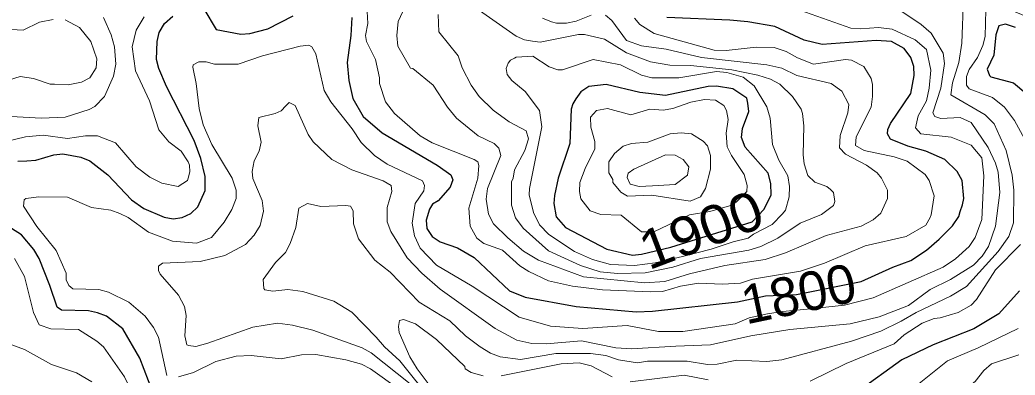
# Model space of a CAD drawing. Extents: x 423 to 448.8, y 7456.3 to 7484.
# Drawn here: x 440.811 to 442.862, y 7479.891 to 7480.624 of the extents above; entities that cross this region are included whole.
import ezdxf
from ezdxf.enums import TextEntityAlignment as Align

# ---------------------------------------------------------------- set-up
doc = ezdxf.new("R2010")
doc.units = 0
doc.header["$LTSCALE"] = 0.032
doc.layers.add('1', color=7, linetype='Continuous', lineweight=25)
doc.layers.add('2', color=7, linetype='Continuous', lineweight=13)
doc.layers.add('61', color=7, linetype='Continuous')

msp = doc.modelspace()

# ---------------------------------------------------------------- linework, layer by layer
at = {"layer": '1'}
for points in [[(441.1903, 7480.6468), (441.2158, 7480.6035), (441.2661, 7480.5942), (441.2846, 7480.5958), (441.3218, 7480.6051), (441.3744, 7480.6321)], [(440.8995, 7480.3475), (440.9366, 7480.3406), (440.9552, 7480.3328), (440.9923, 7480.3042), (441.041, 7480.2524), (441.0665, 7480.2346), (441.1083, 7480.2168), (441.1269, 7480.2137), (441.1454, 7480.216), (441.1632, 7480.2245), (441.1779, 7480.2384), (441.1926, 7480.2717), (441.1926, 7480.3004), (441.1841, 7480.3375), (441.1702, 7480.3746), (441.1129, 7480.486), (441.0975, 7480.5231), (441.0928, 7480.5417), (441.0936, 7480.5788), (441.0982, 7480.5974), (441.109, 7480.6159), (441.1261, 7480.6314)], [(441.495, 7480.6283), (441.4934, 7480.5912), (441.4857, 7480.5355), (441.4888, 7480.4984), (441.4973, 7480.4612), (441.5182, 7480.4241), (441.5577, 7480.3908), (441.6714, 7480.3243), (441.6899, 7480.3112), (441.6993, 7480.3044), (441.7031, 7480.2941), (441.6981, 7480.2784), (441.6729, 7480.2508), (441.6613, 7480.2439), (441.6551, 7480.233), (441.6481, 7480.2106), (441.6497, 7480.1936), (441.6605, 7480.1766), (441.6776, 7480.1658), (441.7131, 7480.1534), (441.7472, 7480.1333), (441.8199, 7480.0652), (441.8524, 7480.0521), (441.9576, 7480.0327), (442.0813, 7480.0219), (442.1153, 7480.0227), (442.2901, 7480.042), (442.3479, 7480.0544), (442.4122, 7480.0573), (442.5453, 7480.0844), (442.6104, 7480.1139), (442.6475, 7480.1271), (442.68, 7480.1487), (442.7063, 7480.1712), (442.7333, 7480.199), (442.7465, 7480.2184), (442.7496, 7480.2284), (442.754, 7480.2425), (442.7565, 7480.2555), (442.7534, 7480.2926), (442.7434, 7480.3112), (442.7178, 7480.3359), (442.6784, 7480.3529), (442.6413, 7480.363), (442.6057, 7480.3777), (442.5995, 7480.3885), (442.6003, 7480.3978), (442.6057, 7480.4101), (442.6475, 7480.4721), (442.6544, 7480.5092), (442.6537, 7480.5277), (442.6475, 7480.5463), (442.6335, 7480.5649), (442.608, 7480.5788), (442.5763, 7480.5811), (442.4649, 7480.5726), (442.4278, 7480.5819), (442.3675, 7480.6097), (442.3118, 7480.6198), (442.2747, 7480.6229), (442.1447, 7480.6283)], [(442.8633, 7480.6082), (442.8424, 7480.6151), (442.8292, 7480.6112), (442.823, 7480.5927), (442.8184, 7480.551), (442.8052, 7480.5223), (442.8099, 7480.5092), (442.8122, 7480.5061), (442.8594, 7480.4937), (442.8849, 7480.4728)], [(440.8067, 7480.332), (440.8252, 7480.3328), (440.8438, 7480.3344), (440.8809, 7480.3452), (440.8995, 7480.3475)], [(441.0851, 7479.8556), (441.058, 7479.926), (441.0232, 7479.9863), (440.9892, 7480.0126), (440.9706, 7480.0196), (440.9521, 7480.0234), (440.8964, 7480.025), (440.8879, 7480.0311), (440.8724, 7480.076), (440.8507, 7480.1317), (440.8399, 7480.1503), (440.8144, 7480.1804), (440.7084, 7480.2469)], [(442.8718, 7480.0652), (442.8292, 7480.0173), (442.7774, 7479.9863), (442.6939, 7479.9538), (442.6289, 7479.9229), (442.5376, 7479.8564)]]:
    msp.add_lwpolyline(points, dxfattribs=at)
msp.add_lwpolyline([(442.3063, 7480.3614), (442.2986, 7480.3808), (442.3002, 7480.3994), (442.3133, 7480.4349), (442.3118, 7480.452), (442.3095, 7480.462), (442.2808, 7480.4813), (442.2468, 7480.4867), (442.2298, 7480.486), (442.1416, 7480.4674), (442.089, 7480.4736), (442.0194, 7480.4906), (441.9839, 7480.486), (441.9676, 7480.4751), (441.9571, 7480.4606), (441.9506, 7480.4504), (441.9475, 7480.4395), (441.9444, 7480.3684), (441.9204, 7480.2973), (441.9127, 7480.2617), (441.9119, 7480.2447), (441.9165, 7480.2176), (441.9359, 7480.1952), (442.021, 7480.1511), (442.0736, 7480.1387), (442.0921, 7480.1402), (442.153, 7480.1548), (442.3204, 7480.2069), (442.345, 7480.2336), (442.3597, 7480.2632), (442.359, 7480.2864), (442.3535, 7480.3073)], close=True, dxfattribs=at)
at = {"layer": '2'}
for points in [[(440.662, 7480.7002), (440.6597, 7480.585), (440.6628, 7480.5571), (440.6736, 7480.5308), (440.6937, 7480.503), (440.7046, 7480.4991), (440.7184, 7480.4883), (440.7355, 7480.4844), (440.7618, 7480.4883), (440.7788, 7480.4968), (440.8113, 7480.5068), (440.8391, 7480.503), (440.8732, 7480.4914), (440.8825, 7480.4914), (440.9103, 7480.4898), (440.9381, 7480.4953), (440.9551, 7480.5045), (440.9683, 7480.5247), (440.9698, 7480.5432), (440.9574, 7480.5788), (440.9335, 7480.6081), (440.9041, 7480.6237)], [(440.8794, 7480.6244), (440.8515, 7480.619), (440.8175, 7480.6028), (440.7927, 7480.6035), (440.7734, 7480.6159), (440.7316, 7480.6855)], [(441.9158, 7479.9353), (441.987, 7479.9353), (442.0186, 7479.9314), (442.0449, 7479.9229), (442.0844, 7479.9167), (442.1045, 7479.9198), (442.1865, 7479.9198), (442.2283, 7479.9128), (442.2484, 7479.9136), (442.2886, 7479.9221), (442.3505, 7479.919), (442.3814, 7479.9229), (442.5253, 7479.9608), (442.5856, 7479.9817), (442.6274, 7480.0025), (442.6583, 7480.0204), (442.7295, 7480.0536), (442.762, 7480.0737), (442.8277, 7480.1457), (442.8493, 7480.1766), (442.8594, 7480.2052), (442.8602, 7480.2725), (442.8563, 7480.3034), (442.8439, 7480.3545), (442.8192, 7480.4094), (442.8006, 7480.4279), (442.7302, 7480.4689), (442.7333, 7480.4937), (442.7465, 7480.5355), (442.7527, 7480.5757), (442.7558, 7480.6685)], [(441.5167, 7479.9476), (441.4146, 7479.984), (441.3728, 7479.994), (441.3419, 7479.9979), (441.2908, 7479.9902), (441.198, 7479.9569), (441.1733, 7479.9499), (441.1586, 7479.9522), (441.1547, 7479.9538), (441.1508, 7479.9724), (441.1539, 7480.0142), (441.1501, 7480.0327), (441.1377, 7480.0559), (441.0998, 7480.0992), (441.0967, 7480.107), (441.0967, 7480.1155), (441.1052, 7480.1217), (441.1826, 7480.1255), (441.2336, 7480.1379), (441.2761, 7480.1603), (441.2939, 7480.1797), (441.3063, 7480.1998), (441.3132, 7480.2292), (441.3101, 7480.2509), (441.2908, 7480.2965), (441.29, 7480.3112), (441.2939, 7480.3328), (441.304, 7480.3529), (441.3086, 7480.3715), (441.3017, 7480.4055), (441.3032, 7480.4226), (441.3372, 7480.4303), (441.3496, 7480.4364), (441.3589, 7480.4465), (441.3658, 7480.4535), (441.3782, 7480.4473), (441.4053, 7480.387), (441.4153, 7480.3723), (441.454, 7480.3359), (441.495, 7480.3143), (441.56, 7480.2918), (441.5762, 7480.2818), (441.5778, 7480.2694), (441.5677, 7480.2369), (441.5677, 7480.2075), (441.5755, 7480.1874), (441.6095, 7480.1332), (441.6396, 7480.1015), (441.6776, 7480.0683), (441.7905, 7479.9871), (441.8354, 7479.9631), (441.8663, 7479.9561), (441.8957, 7479.9554), (441.9684, 7479.9616), (442.0395, 7479.9476), (442.072, 7479.9453), (442.1633, 7479.9507), (442.2345, 7479.9538), (442.318, 7479.9724), (442.3984, 7479.9848), (442.5222, 7479.9971), (442.5825, 7480.0111), (442.6428, 7480.0343), (442.6877, 7480.0675), (442.7295, 7480.0884), (442.7766, 7480.1178), (442.7944, 7480.1364), (442.8076, 7480.1565), (442.8223, 7480.1983), (442.8308, 7480.2679), (442.8277, 7480.3096), (442.8223, 7480.3282), (442.8068, 7480.3607), (442.772, 7480.4117), (442.7496, 7480.4226), (442.7094, 7480.4202), (442.6969, 7480.4241), (442.6931, 7480.4318), (442.7094, 7480.4829), (442.7171, 7480.5339), (442.714, 7480.5548), (442.6892, 7480.5966), (442.6691, 7480.6144), (442.598, 7480.6615)], [(441.6049, 7480.6515), (441.5909, 7480.6206), (441.5878, 7480.5912), (441.5901, 7480.5695), (441.6164, 7480.5239), (441.6211, 7480.5231), (441.6629, 7480.489), (441.6922, 7480.4434), (441.7108, 7480.421), (441.7557, 7480.3846), (441.7889, 7480.3684), (441.7982, 7480.3591), (441.8021, 7480.3437), (441.775, 7480.2756), (441.7719, 7480.2539), (441.7766, 7480.223), (441.7874, 7480.2029), (441.8167, 7480.1743), (441.8492, 7480.1464), (441.8802, 7480.1278), (441.973, 7480.0938), (442.0983, 7480.0814), (442.1401, 7480.0838), (442.1911, 7480.1), (442.2638, 7480.117), (442.3474, 7480.1294), (442.3892, 7480.1433), (442.4727, 7480.1789), (442.5454, 7480.1982), (442.5701, 7480.2114), (442.5856, 7480.2253), (442.5995, 7480.2555), (442.5995, 7480.2725), (442.5872, 7480.2973), (442.5779, 7480.3081), (442.5562, 7480.3243), (442.5129, 7480.3468), (442.5005, 7480.3599), (442.5021, 7480.3854), (442.5175, 7480.4318), (442.5198, 7480.4489), (442.5052, 7480.4767), (442.4835, 7480.4922), (442.4124, 7480.5092), (442.3814, 7480.5238), (442.3505, 7480.5308), (442.2159, 7480.5463), (442.1432, 7480.5633), (442.0921, 7480.5703), (442.0612, 7480.5811), (442.031, 7480.6221), (442.0179, 7480.6337)], [(441.6729, 7480.6345), (441.6744, 7480.5989), (441.7147, 7480.5494), (441.7224, 7480.5247), (441.741, 7480.4891), (441.758, 7480.4659), (441.7866, 7480.4372), (441.8198, 7480.4133), (441.8547, 7480.3947), (441.8593, 7480.3784), (441.8516, 7480.3545), (441.8307, 7480.3143), (441.8276, 7480.2973), (441.8245, 7480.2895), (441.8245, 7480.2416), (441.8323, 7480.2153), (441.8485, 7480.1944), (441.9003, 7480.1472), (441.9668, 7480.117), (442.0071, 7480.1039), (442.0426, 7480.1008), (442.0999, 7480.1023), (442.1571, 7480.1139), (442.2143, 7480.1317), (442.3134, 7480.1487), (442.3381, 7480.1564), (442.3737, 7480.1735), (442.4193, 7480.2044), (442.4634, 7480.2222), (442.4881, 7480.2408), (442.4912, 7480.2493), (442.4881, 7480.2679), (442.4819, 7480.2741), (442.4742, 7480.2802), (442.4494, 7480.2887), (442.4355, 7480.3026), (442.4278, 7480.3266), (442.4255, 7480.3452), (442.427, 7480.4055), (442.4239, 7480.4303), (442.4216, 7480.4396), (442.4038, 7480.4659), (442.3775, 7480.4914), (442.3582, 7480.5014), (442.3319, 7480.5099), (442.2785, 7480.5206), (442.1933, 7480.5297), (442.1509, 7480.53), (442.1107, 7480.537), (442.0612, 7480.5556), (442.0163, 7480.5842), (441.9746, 7480.5935), (441.9622, 7480.5935), (441.8833, 7480.578), (441.8678, 7480.5795), (441.8508, 7480.5826), (441.8338, 7480.5904), (441.7518, 7480.6476)], [(442.9151, 7480.6182), (442.8416, 7480.6492), (442.8254, 7480.6546), (442.8076, 7480.653), (442.8021, 7480.6445), (442.8006, 7480.5896), (442.796, 7480.5711), (442.7852, 7480.5463), (442.7681, 7480.5216), (442.762, 7480.5068), (442.762, 7480.4891), (442.7681, 7480.4813), (442.8161, 7480.4635), (442.8409, 7480.4434), (442.861, 7480.4164), (442.895, 7480.3545)], [(440.785, 7480.3738), (440.8221, 7480.3823), (440.8592, 7480.3862), (440.9087, 7480.3792), (440.9459, 7480.3846), (440.9706, 7480.3846), (441.0078, 7480.37), (441.0503, 7480.3205), (441.0789, 7480.2995), (441.1037, 7480.2872), (441.1369, 7480.2802), (441.1562, 7480.2926), (441.158, 7480.2973), (441.1614, 7480.3102), (441.1605, 7480.324), (441.1578, 7480.3312), (441.1431, 7480.3529), (441.1176, 7480.3723), (441.0975, 7480.397), (441.0781, 7480.4566), (441.0495, 7480.5185), (441.0425, 7480.568), (441.0503, 7480.6027), (441.0673, 7480.6298)], [(440.7927, 7480.4241), (440.8546, 7480.421), (440.9041, 7480.4233), (440.9536, 7480.4388), (440.9652, 7480.445), (440.9853, 7480.4658), (441.0039, 7480.5076), (441.0085, 7480.5324), (441.0062, 7480.568), (440.9992, 7480.5927), (440.983, 7480.6283)], [(441.5267, 7480.6407), (441.5283, 7480.6159), (441.5236, 7480.5912), (441.5252, 7480.5788), (441.5437, 7480.5417), (441.5523, 7480.5045), (441.5523, 7480.4922), (441.5646, 7480.455), (441.5832, 7480.4303), (441.6358, 7480.3846), (441.6606, 7480.37), (441.7472, 7480.3359), (441.7549, 7480.3312), (441.7572, 7480.3235), (441.7549, 7480.2973), (441.7363, 7480.2354), (441.7394, 7480.1983), (441.7526, 7480.1735), (441.7673, 7480.1627), (441.806, 7480.1487), (441.8415, 7480.1162), (441.8601, 7480.1046), (441.9003, 7480.0853), (441.9498, 7480.0745), (442.0117, 7480.0668), (442.1107, 7480.0629), (442.1355, 7480.0637), (442.1726, 7480.0745)], [(441.9885, 7480.6337), (441.9576, 7480.6213), (441.9374, 7480.6167), (441.9173, 7480.6167), (441.9065, 7480.6198), (441.8879, 7480.6275)], [(442.1726, 7480.0745), (442.2097, 7480.0807), (442.2592, 7480.0783), (442.2963, 7480.0807), (442.3211, 7480.0892), (442.4201, 7480.1054), (442.4696, 7480.1217), (442.5531, 7480.158), (442.6382, 7480.1766), (442.6784, 7480.2005), (442.6873, 7480.2158), (442.6892, 7480.2215), (442.6954, 7480.2609), (442.6854, 7480.2926), (442.6768, 7480.305), (442.6397, 7480.332), (442.6135, 7480.3413), (442.5516, 7480.3545), (442.5338, 7480.3645), (442.5346, 7480.3823), (442.5655, 7480.4434), (442.5686, 7480.4659), (442.5686, 7480.4906), (442.5655, 7480.503), (442.5508, 7480.5277), (442.5253, 7480.5409), (442.5129, 7480.5417), (442.4471, 7480.5324), (442.4139, 7480.5455), (442.3907, 7480.5587), (442.3659, 7480.5664), (442.3288, 7480.5672), (442.2669, 7480.5602), (442.2422, 7480.561), (442.1184, 7480.5958), (442.089, 7480.6143), (442.0782, 7480.6275)], [(442.2854, 7479.9971), (442.314, 7480.0091), (442.3518, 7480.0174), (442.3829, 7480.0225), (442.4341, 7480.0274), (442.5106, 7480.035), (442.5701, 7480.0505), (442.714, 7480.1139), (442.7395, 7480.1309), (442.7681, 7480.1564), (442.7805, 7480.1751), (442.7936, 7480.2122), (442.7983, 7480.3019), (442.7936, 7480.339), (442.772, 7480.3653), (442.731, 7480.3815), (442.6683, 7480.3885), (442.6575, 7480.4009), (442.6629, 7480.4257), (442.68, 7480.4566), (442.6854, 7480.4829), (442.6885, 7480.52), (442.68, 7480.5625), (442.6568, 7480.5826), (442.6088, 7480.6043), (442.581, 7480.6082), (442.5438, 7480.6051), (442.5237, 7480.6066), (442.4185, 7480.6438)], [(441.1137, 7479.8904), (441.0967, 7479.9693), (441.0866, 7479.9894), (441.0688, 7480.0126), (441.0356, 7480.0412), (440.9938, 7480.0621), (440.9737, 7480.0675), (440.9203, 7480.0691), (440.9118, 7480.076), (440.9065, 7480.0874), (440.9064, 7480.1015), (440.8855, 7480.148), (440.8461, 7480.1975), (440.8182, 7480.2392), (440.8198, 7480.2524), (440.8229, 7480.2555), (440.85, 7480.2586), (440.9087, 7480.2578), (440.9582, 7480.2369), (440.9985, 7480.2315), (441.017, 7480.2245), (441.034, 7480.216), (441.0758, 7480.1859), (441.1253, 7480.1673), (441.1748, 7480.1634), (441.2057, 7480.175), (441.232, 7480.2067), (441.2475, 7480.2323), (441.2568, 7480.2555), (441.2568, 7480.2725), (441.2483, 7480.2973), (441.2065, 7480.3669), (441.1887, 7480.4071), (441.1802, 7480.4411), (441.174, 7480.4922), (441.1671, 7480.5262), (441.1678, 7480.5308), (441.1795, 7480.537), (441.1949, 7480.537), (441.2119, 7480.5324), (441.2606, 7480.5324), (441.3109, 7480.5494), (441.389, 7480.5695), (441.4068, 7480.5718), (441.413, 7480.5679), (441.4207, 7480.554), (441.4378, 7480.4782), (441.4517, 7480.455), (441.4958, 7480.3993), (441.5143, 7480.3707), (441.5422, 7480.3437), (441.5677, 7480.3258), (441.6412, 7480.2918), (441.6451, 7480.2822), (441.6435, 7480.271), (441.6257, 7480.2447), (441.6195, 7480.2044), (441.6211, 7480.1967), (441.6242, 7480.1781), (441.6358, 7480.1526), (441.6698, 7480.1178), (441.7433, 7480.0745), (441.8399, 7480.0103), (441.905, 7479.9917), (441.9715, 7479.9871), (442.0628, 7479.9933), (442.1277, 7479.9809), (442.1772, 7479.9809), (442.2854, 7479.9971)], [(441.6609, 7479.8372), (441.594, 7479.9206), (441.5623, 7479.9492), (441.5453, 7479.9693), (441.495, 7480.0211), (441.4579, 7480.0436), (441.3945, 7480.0637), (441.3635, 7480.0675), (441.3326, 7480.0644), (441.3156, 7480.0667), (441.314, 7480.0699), (441.3125, 7480.0884), (441.338, 7480.1232), (441.3581, 7480.1441), (441.3682, 7480.1627), (441.3798, 7480.1952), (441.386, 7480.2353), (441.4037, 7480.2447), (441.4316, 7480.2385), (441.4827, 7480.2408), (441.4927, 7480.2392), (441.4981, 7480.2299), (441.4989, 7480.2029), (441.5089, 7480.172), (441.5429, 7480.1279), (441.5739, 7480.1031), (441.6342, 7480.0412), (441.6969, 7480.0033), (441.7294, 7479.9724), (441.7596, 7479.9492), (441.7812, 7479.936), (441.8013, 7479.9291), (441.8431, 7479.9236), (441.9158, 7479.9353)], [(442.8733, 7480.1603), (442.8223, 7480.1085), (442.7828, 7480.0467), (442.772, 7480.035), (442.7449, 7480.0204), (442.7078, 7480.0095), (442.6954, 7480.008), (442.6707, 7479.9979), (442.6336, 7479.9739), (442.6135, 7479.9554), (442.5145, 7479.9152), (442.4402, 7479.8788)], [(441.6033, 7479.6406), (441.5956, 7479.6909), (441.5654, 7479.7899), (441.5468, 7479.8138), (441.5275, 7479.8239), (441.5028, 7479.8308), (441.4409, 7479.8324), (441.28, 7479.8169), (441.2676, 7479.8177), (441.2181, 7479.8324), (441.181, 7479.8355), (441.1439, 7479.8293), (441.0789, 7479.8045), (441.0642, 7479.8084), (441.0263, 7479.8873), (440.983, 7479.9492), (440.9698, 7479.9608), (440.932, 7479.9848), (440.8747, 7479.9863), (440.8507, 7479.9948), (440.8391, 7480.0204), (440.8206, 7480.0946), (440.7997, 7480.1317)], [(441.7657, 7479.8896), (441.741, 7479.8966), (441.7286, 7479.9043), (441.7278, 7479.9089), (441.6698, 7479.9647), (441.6265, 7479.9971), (441.6017, 7480.0056), (441.5931, 7480.004), (441.5917, 7479.991), (441.5925, 7479.9786), (441.6149, 7479.9291), (441.6296, 7479.9043), (441.6791, 7479.8378)], [(442.6614, 7479.871), (442.7233, 7479.9206), (442.7867, 7479.9476), (442.8687, 7479.9871)], [(440.959, 7479.8772), (440.9273, 7479.8958), (440.8763, 7479.9128), (440.8206, 7479.9438), (440.7888, 7479.9553)], [(441.594, 7479.861), (441.5337, 7479.9043), (441.5151, 7479.9136), (441.4827, 7479.9229), (441.4208, 7479.9337), (441.3914, 7479.9329), (441.3496, 7479.9244), (441.2877, 7479.9314), (441.2568, 7479.9298), (441.215, 7479.919), (441.1686, 7479.8966), (441.1377, 7479.8873)], [(441.6156, 7479.8734), (441.5353, 7479.9368), (441.5167, 7479.9476)], [(442.755, 7479.8579), (442.7805, 7479.878), (442.7983, 7479.9005), (442.8138, 7479.9144), (442.8702, 7479.9329)], [(442.0318, 7479.8873), (441.9885, 7479.9105), (441.9637, 7479.9167), (441.9266, 7479.9144), (441.8029, 7479.8896)], [(442.2298, 7479.8811), (442.1803, 7479.8912), (442.0689, 7479.8772)]]:
    msp.add_lwpolyline(points, dxfattribs=at)
for points in [[(442.3833, 7480.2237), (442.3891, 7480.2315), (442.3969, 7480.2586), (442.3976, 7480.2802), (442.3938, 7480.3019), (442.3752, 7480.3344), (442.3621, 7480.3669), (442.3574, 7480.421), (442.3505, 7480.4442), (442.3249, 7480.4875), (442.3017, 7480.5053), (442.2685, 7480.5154), (442.2468, 7480.5169), (442.1695, 7480.5045), (442.1138, 7480.5045), (442.0921, 7480.5099), (442.0488, 7480.5308), (441.9926, 7480.5423), (441.9297, 7480.5208), (441.9196, 7480.5208), (441.9019, 7480.527), (441.8686, 7480.5486), (441.8338, 7480.5471), (441.8306, 7480.5447), (441.8222, 7480.5409), (441.8175, 7480.5347), (441.8136, 7480.5231), (441.8152, 7480.5107), (441.8253, 7480.4984), (441.8523, 7480.4759), (441.8818, 7480.4365), (441.8872, 7480.4032), (441.8616, 7480.2756), (441.8609, 7480.2632), (441.8694, 7480.2261), (441.8818, 7480.2013), (441.9011, 7480.1812), (441.9545, 7480.1457), (441.9916, 7480.1294), (442.0287, 7480.1194), (442.0782, 7480.117), (442.1207, 7480.1225), (442.1769, 7480.1356), (442.236, 7480.1511), (442.2814, 7480.1661), (442.3119, 7480.1736), (442.3233, 7480.182), (442.3616, 7480.2018)], [(442.0923, 7480.1865), (442.1177, 7480.1868), (442.1913, 7480.2215), (442.2329, 7480.2284), (442.2739, 7480.24), (442.2873, 7480.2474), (442.3095, 7480.2694), (442.3103, 7480.2818), (442.3041, 7480.305), (442.2778, 7480.3437), (442.2692, 7480.3622), (442.2669, 7480.3901), (442.2708, 7480.4179), (442.2677, 7480.4365), (442.2623, 7480.4473), (442.2452, 7480.4581), (442.2221, 7480.4597), (442.1942, 7480.4543), (442.1571, 7480.4411), (442.137, 7480.4372), (442.1092, 7480.4396), (442.0705, 7480.4279), (442.0225, 7480.4411), (441.9993, 7480.4365), (441.9869, 7480.4233), (441.9877, 7480.4024), (441.9962, 7480.3731), (441.9962, 7480.3575), (441.9761, 7480.3174), (441.9653, 7480.288), (441.9645, 7480.2694), (441.9676, 7480.2547), (441.9862, 7480.2299), (442.0086, 7480.2222), (442.0504, 7480.2207)], [(442.2244, 7480.2756), (442.2345, 7480.3158), (442.2345, 7480.3437), (442.2283, 7480.3638), (442.2197, 7480.3738), (442.1957, 7480.3885), (442.1741, 7480.3908), (442.1517, 7480.3885), (442.1053, 7480.3715), (442.072, 7480.3684), (442.0542, 7480.363), (442.0364, 7480.3483), (442.0248, 7480.3312), (442.0248, 7480.3081), (442.0333, 7480.2942), (442.0333, 7480.288), (442.0496, 7480.2686), (442.0635, 7480.2601), (442.1138, 7480.2624), (442.1927, 7480.25), (442.2143, 7480.2585)], [(442.1153, 7480.2817), (442.1617, 7480.2841), (442.1873, 7480.3034), (442.1896, 7480.3204), (442.178, 7480.3359), (442.171, 7480.3398), (442.1618, 7480.3444), (442.1416, 7480.3452), (442.0767, 7480.3158), (442.065, 7480.3073), (442.0627, 7480.2988), (442.0689, 7480.2849), (442.0875, 7480.2802)]]:
    msp.add_lwpolyline(points, close=True, dxfattribs=at)

# ---------------------------------------------------------------- texts
at = {"layer": '61', "width": 1.1}
msp.add_text('1900', height=0.08, rotation=20.773, dxfattribs=at).set_placement((442.2293, 7480.1533), align=Align.CENTER)
at = {"layer": '61'}
msp.add_text('1800', height=0.08, rotation=11.926, dxfattribs=at).set_placement((442.4243, 7480.0199), align=Align.CENTER)

doc.saveas('drawing.dxf')
